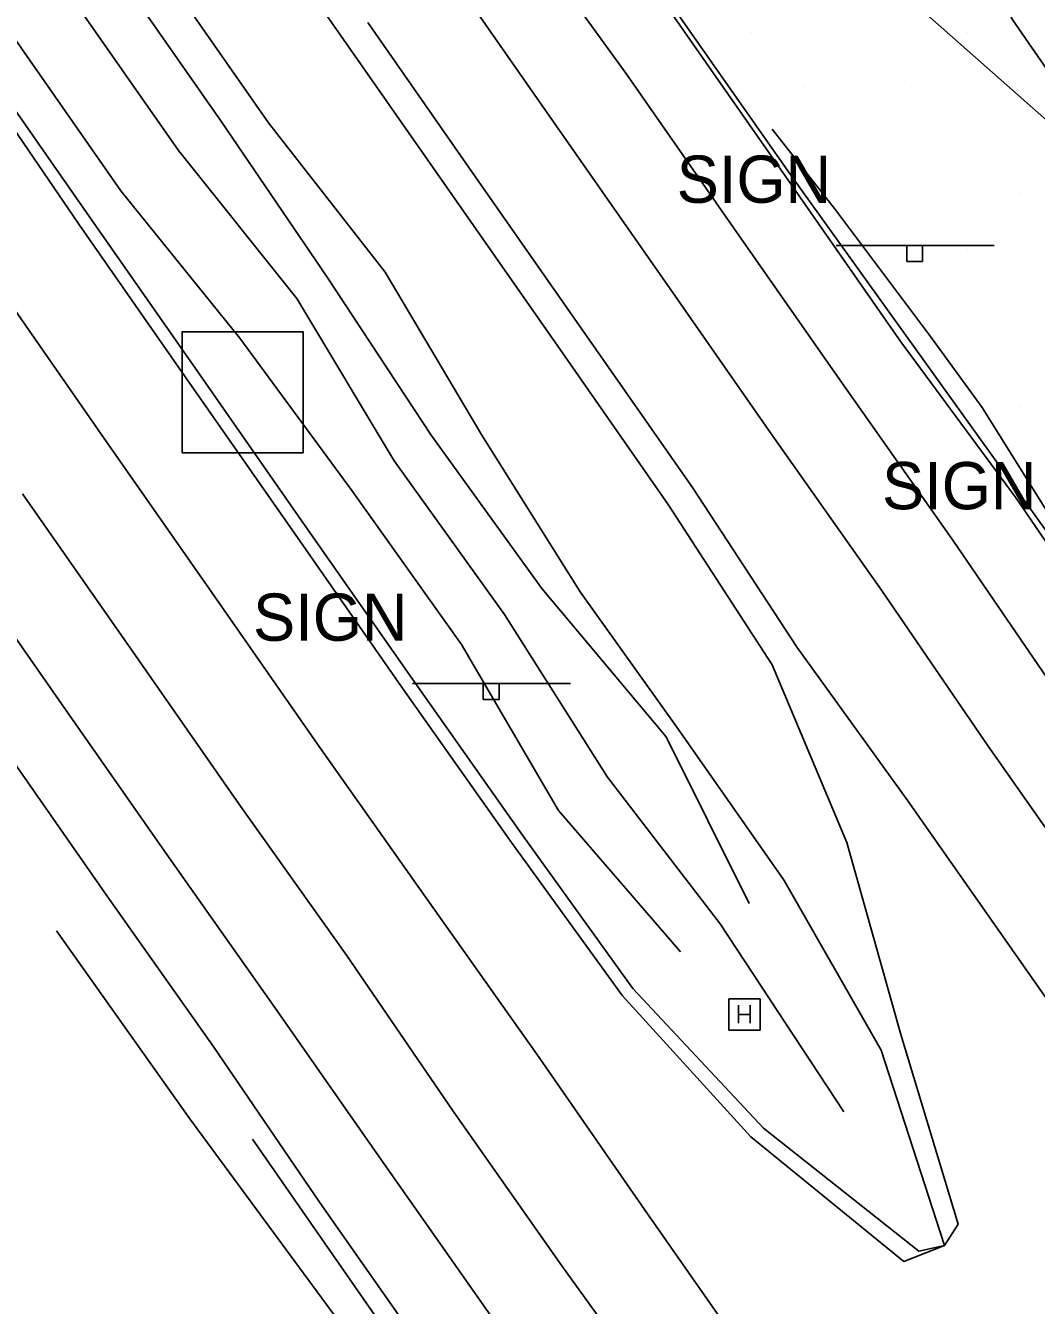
# Model space of a CAD drawing. Extents: x 1602514 to 1609837, y 863887 to 871157.
# Drawn here: x 1605054.9 to 1605188.5, y 867599.9 to 867769.2 of the extents above; entities that cross this region are included whole.
import ezdxf

# ---------------------------------------------------------------- set-up
doc = ezdxf.new("R2010")
doc.units = 0
for name, color, linetype in [('Lighting_Signals-Equipment', 7, 'Continuous'), ('Roadway-Signs', 7, 'Continuous'), ('Survey-Centerline', 7, 'Continuous'), ('Survey-Edge of pavement', 7, 'Continuous'), ('Survey-Flow line', 7, 'Continuous'), ('Survey-Ridge Lines', 7, 'Continuous'), ('Survey-Safety', 7, 'Continuous'), ('Survey-Shoulders', 7, 'Continuous'), ('Survey-Spot dirt', 7, 'Continuous'), ('Survey-Vegetation trees', 7, 'Continuous'), ('USER-Handhole', 7, 'Continuous')]:
    doc.layers.add(name, color=color, linetype=linetype)

msp = doc.modelspace()

# ---------------------------------------------------------------- linework, layer by layer
at = {"layer": 'Lighting_Signals-Equipment'}
msp.add_lwpolyline([(1605075.55, 867712.66), (1605091.55, 867712.66), (1605091.55, 867728.66), (1605075.55, 867728.66)], close=True, dxfattribs=at)
msp.add_lwpolyline([(1605075.55, 867712.66), (1605091.55, 867712.66), (1605091.55, 867728.66), (1605075.55, 867728.66)], close=True, dxfattribs=at)
at = {"layer": 'Roadway-Signs'}
for p, q in [((1605162.02, 867740.05), (1605182.93, 867740.05)), ((1605162.02, 867740.05), (1605182.93, 867740.05)), ((1605171.37, 867737.95), (1605171.37, 867740.05)), ((1605171.37, 867737.95), (1605171.37, 867740.05)), ((1605172.42, 867740.05), (1605172.42, 867740.05)), ((1605172.42, 867740.05), (1605172.42, 867740.05)), ((1605173.47, 867740.05), (1605173.47, 867737.95)), ((1605173.47, 867740.05), (1605173.47, 867737.95)), ((1605173.47, 867737.95), (1605171.37, 867737.95)), ((1605173.47, 867737.95), (1605171.37, 867737.95)), ((1605106.01, 867682.13), (1605126.91, 867682.13)), ((1605106.01, 867682.13), (1605126.91, 867682.13)), ((1605115.36, 867680.03), (1605115.36, 867682.13)), ((1605115.36, 867680.03), (1605115.36, 867682.13)), ((1605116.41, 867682.13), (1605116.41, 867682.13)), ((1605116.41, 867682.13), (1605116.41, 867682.13)), ((1605117.46, 867682.13), (1605117.46, 867680.03)), ((1605117.46, 867682.13), (1605117.46, 867680.03)), ((1605117.46, 867680.03), (1605115.36, 867680.03)), ((1605117.46, 867680.03), (1605115.36, 867680.03))]:
    msp.add_line(p, q, dxfattribs=at)
at = {"layer": 'Survey-Centerline'}
for points in [[(1605425.85, 867326.41), (1605411.5, 867346.87), (1605396.92, 867367.18), (1605382.53, 867387.62), (1605368.18, 867408.09), (1605353.76, 867428.51), (1605339.4, 867448.97), (1605325.33, 867468.92), (1605310.97, 867489.39), (1605296.88, 867510.04), (1605282.43, 867530.44), (1605268.09, 867550.91), (1605254, 867571.56), (1605239.62, 867592.02), (1605225.53, 867612.66), (1605210.82, 867632.89), (1605196.49, 867653.38), (1605182.12, 867673.84), (1605168.03, 867694.49), (1605153.37, 867715.28), (1605139.06, 867735.78), (1605124.75, 867756.28), (1605110.45, 867776.77)], [(1605425.85, 867326.41), (1605411.5, 867346.87), (1605396.92, 867367.18), (1605382.53, 867387.62), (1605368.18, 867408.09), (1605353.76, 867428.51), (1605339.4, 867448.97), (1605325.33, 867468.92), (1605310.97, 867489.39), (1605296.88, 867510.04), (1605282.43, 867530.44), (1605268.09, 867550.91), (1605254, 867571.56), (1605239.62, 867592.02), (1605225.53, 867612.66), (1605210.82, 867632.89), (1605196.49, 867653.38), (1605182.12, 867673.84), (1605168.03, 867694.49), (1605153.37, 867715.28), (1605139.06, 867735.78), (1605124.75, 867756.28), (1605110.45, 867776.77)], [(1605327.6, 867318.56), (1605313.22, 867339), (1605298.86, 867359.47), (1605284.44, 867379.89), (1605270.09, 867400.35), (1605255.39, 867421.19), (1605241.04, 867441.66), (1605226.95, 867462.31), (1605212.21, 867482.51), (1605197.65, 867502.84), (1605183.56, 867523.49), (1605169.19, 867543.95), (1605155.09, 867564.59), (1605140.39, 867584.82), (1605125.75, 867605.1), (1605111.38, 867625.56), (1605097.29, 867646.2), (1605083.07, 867666.21), (1605068.76, 867686.71), (1605054.46, 867707.21)], [(1605327.6, 867318.56), (1605313.22, 867339), (1605298.86, 867359.47), (1605284.44, 867379.89), (1605270.09, 867400.35), (1605255.39, 867421.19), (1605241.04, 867441.66), (1605226.95, 867462.31), (1605212.21, 867482.51), (1605197.65, 867502.84), (1605183.56, 867523.49), (1605169.19, 867543.95), (1605155.09, 867564.59), (1605140.39, 867584.82), (1605125.75, 867605.1), (1605111.38, 867625.56), (1605097.29, 867646.2), (1605083.07, 867666.21), (1605068.76, 867686.71), (1605054.46, 867707.21)]]:
    msp.add_lwpolyline(points, dxfattribs=at)
at = {"layer": 'Survey-Edge of pavement'}
for points in [[(1605082.6, 867787.82), (1605096.91, 867767.32), (1605111.22, 867746.83), (1605125.53, 867726.33), (1605139.83, 867705.83), (1605153.58, 867684.62), (1605163.45, 867661.1), (1605170.59, 867635.7), (1605178.17, 867610.61), (1605176.37, 867607.81), (1605170.98, 867605.7), (1605150.76, 867622.16), (1605133.79, 867640.85), (1605119.11, 867661.1), (1605104.8, 867681.38), (1605090.5, 867701.88), (1605076.19, 867722.38), (1605061.88, 867742.87), (1605047.79, 867763.52), (1605033.48, 867784.02)], [(1605082.6, 867787.82), (1605096.91, 867767.32), (1605111.22, 867746.83), (1605125.53, 867726.33), (1605139.83, 867705.83), (1605153.58, 867684.62), (1605163.45, 867661.1), (1605170.59, 867635.7), (1605178.17, 867610.61), (1605176.37, 867607.81), (1605170.98, 867605.7), (1605150.76, 867622.16), (1605133.79, 867640.85), (1605119.11, 867661.1), (1605104.8, 867681.38), (1605090.5, 867701.88), (1605076.19, 867722.38), (1605061.88, 867742.87), (1605047.79, 867763.52), (1605033.48, 867784.02)], [(1605435.14, 867332.93), (1605420.79, 867353.39), (1605406.47, 867373.88), (1605392.08, 867394.32), (1605377.72, 867414.78), (1605363.3, 867435.2), (1605348.95, 867455.67), (1605334.96, 867475.49), (1605320.61, 867495.96), (1605306.51, 867516.61), (1605292.06, 867537.01), (1605277.61, 867557.42), (1605263.52, 867578.06), (1605249.15, 867598.52), (1605246.25, 867602.76), (1605235.06, 867619.17), (1605220.35, 867639.39), (1605206.01, 867659.88), (1605191.65, 867680.34), (1605177.56, 867700.98), (1605162.82, 867721.88), (1605148.52, 867742.38), (1605134.21, 867762.88), (1605119.56, 867783.14)], [(1605435.14, 867332.93), (1605420.79, 867353.39), (1605406.47, 867373.88), (1605392.08, 867394.32), (1605377.72, 867414.78), (1605363.3, 867435.2), (1605348.95, 867455.67), (1605334.96, 867475.49), (1605320.61, 867495.96), (1605306.51, 867516.61), (1605292.06, 867537.01), (1605277.61, 867557.42), (1605263.52, 867578.06), (1605249.15, 867598.52), (1605246.25, 867602.76), (1605235.06, 867619.17), (1605220.35, 867639.39), (1605206.01, 867659.88), (1605191.65, 867680.34), (1605177.56, 867700.98), (1605162.82, 867721.88), (1605148.52, 867742.38), (1605134.21, 867762.88), (1605119.56, 867783.14)], [(1605097.93, 867523.66), (1605126.66, 867545.35), (1605145.52, 867558.24), (1605130.92, 867578.36), (1605116.29, 867598.64), (1605101.93, 867619.1), (1605087.6, 867639.59), (1605073.52, 867659.54), (1605059.21, 867680.04), (1605044.9, 867700.53), (1605030.59, 867721.03), (1605016.36, 867741.58), (1605013.22, 867745.82)], [(1605097.93, 867523.66), (1605126.66, 867545.35), (1605145.52, 867558.24), (1605130.92, 867578.36), (1605116.29, 867598.64), (1605101.93, 867619.1), (1605087.6, 867639.59), (1605073.52, 867659.54), (1605059.21, 867680.04), (1605044.9, 867700.53), (1605030.59, 867721.03), (1605016.36, 867741.58), (1605013.22, 867745.82)]]:
    msp.add_lwpolyline(points, dxfattribs=at)
at = {"layer": 'Survey-Flow line'}
msp.add_lwpolyline([(1605163.03, 867625.47), (1605146.71, 867650.36), (1605131.82, 867669.77), (1605118.18, 867691.27), (1605103.59, 867711.57), (1605090.72, 867733.07), (1605075.09, 867752.65), (1605061.03, 867772.8), (1605046.57, 867793.93), (1605031.66, 867813.78), (1605017.49, 867834.08), (1605003.98, 867855.76), (1604989.68, 867875.93), (1604975.95, 867897.35)], dxfattribs=at)
msp.add_lwpolyline([(1605163.03, 867625.47), (1605146.71, 867650.36), (1605131.82, 867669.77), (1605118.18, 867691.27), (1605103.59, 867711.57), (1605090.72, 867733.07), (1605075.09, 867752.65), (1605061.03, 867772.8), (1605046.57, 867793.93), (1605031.66, 867813.78), (1605017.49, 867834.08), (1605003.98, 867855.76), (1604989.68, 867875.93), (1604975.95, 867897.35)], dxfattribs=at)
at = {"layer": 'Survey-Ridge Lines'}
for points in [[(1605141.44, 867646.66), (1605125.34, 867665.35), (1605112.49, 867687.3), (1605097.99, 867707.66), (1605083.2, 867727.82), (1605067.45, 867747.31), (1605053.34, 867767.54), (1605040.06, 867789.34)], [(1605141.44, 867646.66), (1605125.34, 867665.35), (1605112.49, 867687.3), (1605097.99, 867707.66), (1605083.2, 867727.82), (1605067.45, 867747.31), (1605053.34, 867767.54), (1605040.06, 867789.34)], [(1605150.54, 867653.05), (1605139.58, 867675.07), (1605123.13, 867694.72), (1605108.5, 867715), (1605094.73, 867735.87), (1605080.68, 867756.55), (1605066.65, 867776.64)], [(1605150.54, 867653.05), (1605139.58, 867675.07), (1605123.13, 867694.72), (1605108.5, 867715), (1605094.73, 867735.87), (1605080.68, 867756.55), (1605066.65, 867776.64)], [(1605237.83, 867655.91), (1605236.73, 867660.21), (1605233.21, 867664.76), (1605230.84, 867676.26), (1605215.92, 867711.06), (1605207.96, 867728.42), (1605191.52, 867761), (1605185.41, 867769.87), (1605182.05, 867776.37)], [(1605237.83, 867655.91), (1605236.73, 867660.21), (1605233.21, 867664.76), (1605230.84, 867676.26), (1605215.92, 867711.06), (1605207.96, 867728.42), (1605191.52, 867761), (1605185.41, 867769.87), (1605182.05, 867776.37)], [(1605237.04, 867469.19), (1605222.73, 867489.69), (1605208.42, 867510.19), (1605194.33, 867530.84), (1605179.95, 867551.29), (1605165.86, 867571.94), (1605151.01, 867592.07), (1605136.68, 867612.55), (1605122.48, 867633.13), (1605108.01, 867653.52), (1605093.78, 867673.69), (1605079.48, 867694.19), (1605065.17, 867714.68), (1605050.86, 867735.18), (1605036.55, 867755.68), (1605022.25, 867776.17)], [(1605237.04, 867469.19), (1605222.73, 867489.69), (1605208.42, 867510.19), (1605194.33, 867530.84), (1605179.95, 867551.29), (1605165.86, 867571.94), (1605151.01, 867592.07), (1605136.68, 867612.55), (1605122.48, 867633.13), (1605108.01, 867653.52), (1605093.78, 867673.69), (1605079.48, 867694.19), (1605065.17, 867714.68), (1605050.86, 867735.18), (1605036.55, 867755.68), (1605022.25, 867776.17)], [(1605100.11, 867769.56), (1605114.41, 867749.06), (1605128.72, 867728.56), (1605143.03, 867708.07), (1605156.9, 867686.89)], [(1605100.11, 867769.56), (1605114.41, 867749.06), (1605128.72, 867728.56), (1605143.03, 867708.07), (1605156.9, 867686.89)], [(1605415.47, 867319.13), (1605401.11, 867339.59), (1605386.69, 867360.01), (1605372.31, 867380.45), (1605357.95, 867400.91), (1605343.53, 867421.33), (1605329.18, 867441.8), (1605315.01, 867461.88), (1605300.89, 867482.5), (1605286.57, 867502.99), (1605272.12, 867523.4), (1605257.93, 867543.98), (1605243.39, 867564.32), (1605229.01, 867584.77), (1605214.92, 867605.42), (1605200.21, 867625.65), (1605185.88, 867646.13), (1605171.51, 867666.6), (1605156.9, 867686.89)], [(1605415.47, 867319.13), (1605401.11, 867339.59), (1605386.69, 867360.01), (1605372.31, 867380.45), (1605357.95, 867400.91), (1605343.53, 867421.33), (1605329.18, 867441.8), (1605315.01, 867461.88), (1605300.89, 867482.5), (1605286.57, 867502.99), (1605272.12, 867523.4), (1605257.93, 867543.98), (1605243.39, 867564.32), (1605229.01, 867584.77), (1605214.92, 867605.42), (1605200.21, 867625.65), (1605185.88, 867646.13), (1605171.51, 867666.6), (1605156.9, 867686.89)], [(1605082.98, 867532.86), (1605114.83, 867567.69), (1605095.76, 867598.5), (1605076.56, 867624.56), (1605058.96, 867649.41)], [(1605082.98, 867532.86), (1605114.83, 867567.69), (1605095.76, 867598.5), (1605076.56, 867624.56), (1605058.96, 867649.41)]]:
    msp.add_lwpolyline(points, dxfattribs=at)
at = {"layer": 'Survey-Safety'}
msp.add_line((1605127.68, 867560.27), (1605084.87, 867621.86), dxfattribs=at)
msp.add_lwpolyline([(1604890.49, 868133.93), (1604924.91, 868081.98), (1604971.18, 868014.88), (1605073.48, 867867.11), (1605156.28, 867749.05), (1605229.97, 867646.39)], dxfattribs=at)
msp.add_lwpolyline([(1604890.49, 868133.93), (1604924.91, 868081.98), (1604971.18, 868014.88), (1605073.48, 867867.11), (1605156.28, 867749.05), (1605229.97, 867646.39)], dxfattribs=at)
at = {"layer": 'Survey-Shoulders'}
for points in [[(1605236.71, 867637.35), (1605228.94, 867645.26), (1605214.61, 867665.74), (1605199.94, 867685.99), (1605185.85, 867706.64), (1605170.61, 867727.32), (1605156.3, 867747.81), (1605142, 867768.31), (1605127.69, 867788.81)], [(1605236.71, 867637.35), (1605228.94, 867645.26), (1605214.61, 867665.74), (1605199.94, 867685.99), (1605185.85, 867706.64), (1605170.61, 867727.32), (1605156.3, 867747.81), (1605142, 867768.31), (1605127.69, 867788.81)], [(1605176.37, 867607.81), (1605172.97, 867607.06), (1605152.44, 867623.31), (1605135.16, 867641.78), (1605120.55, 867662.08), (1605106.23, 867682.38), (1605091.92, 867702.88), (1605077.62, 867723.37), (1605063.31, 867743.87), (1605049, 867764.37), (1605034.69, 867784.86)], [(1605176.37, 867607.81), (1605172.97, 867607.06), (1605152.44, 867623.31), (1605135.16, 867641.78), (1605120.55, 867662.08), (1605106.23, 867682.38), (1605091.92, 867702.88), (1605077.62, 867723.37), (1605063.31, 867743.87), (1605049, 867764.37), (1605034.69, 867784.86)], [(1605176.37, 867607.81), (1605167.99, 867633.64), (1605155.18, 867656.08), (1605141.18, 867676.04), (1605128.2, 867694.26), (1605115.18, 867714.98), (1605102.41, 867736.56), (1605086.98, 867756.27), (1605072.71, 867776.79)], [(1605176.37, 867607.81), (1605167.99, 867633.64), (1605155.18, 867656.08), (1605141.18, 867676.04), (1605128.2, 867694.26), (1605115.18, 867714.98), (1605102.41, 867736.56), (1605086.98, 867756.27), (1605072.71, 867776.79)], [(1605293.54, 867649.54), (1605282.21, 867644.13), (1605265.91, 867638.69), (1605259.07, 867636.83), (1605254.43, 867636.59), (1605245.05, 867636.2), (1605233.77, 867642.69), (1605228.41, 867649.44), (1605216.41, 867666.82), (1605205.63, 867682.19), (1605193.95, 867698.43), (1605181.33, 867718.65), (1605174.37, 867728.2), (1605161.95, 867744.77), (1605153.56, 867755.46)], [(1605293.54, 867649.54), (1605282.21, 867644.13), (1605265.91, 867638.69), (1605259.07, 867636.83), (1605254.43, 867636.59), (1605245.05, 867636.2), (1605233.77, 867642.69), (1605228.41, 867649.44), (1605216.41, 867666.82), (1605205.63, 867682.19), (1605193.95, 867698.43), (1605181.33, 867718.65), (1605174.37, 867728.2), (1605161.95, 867744.77), (1605153.56, 867755.46)], [(1605053.97, 867509.71), (1605052.57, 867500.85), (1605054.37, 867495.54), (1605094.62, 867527.97), (1605132.33, 867556.98), (1605122.44, 867572.57), (1605108.11, 867593.06), (1605093.74, 867613.52), (1605079.65, 867634.16), (1605065.63, 867654.03), (1605051.32, 867674.53), (1605047.61, 867671.96)], [(1605053.97, 867509.71), (1605052.57, 867500.85), (1605054.37, 867495.54), (1605094.62, 867527.97), (1605132.33, 867556.98), (1605122.44, 867572.57), (1605108.11, 867593.06), (1605093.74, 867613.52), (1605079.65, 867634.16), (1605065.63, 867654.03), (1605051.32, 867674.53), (1605047.61, 867671.96)]]:
    msp.add_lwpolyline(points, dxfattribs=at)
at = {"layer": 'Survey-Spot dirt'}
for p, q in [((1605150.87, 867768.23), (1605150.87, 867768.23)), ((1605150.87, 867768.23), (1605150.87, 867768.23)), ((1605164.95, 867768.25), (1605164.95, 867768.25)), ((1605164.95, 867768.25), (1605164.95, 867768.25)), ((1605179.34, 867768.22), (1605179.34, 867768.22)), ((1605179.34, 867768.22), (1605179.34, 867768.22)), ((1605157.88, 867761.01), (1605157.88, 867761.01)), ((1605157.88, 867761.01), (1605157.88, 867761.01)), ((1605171.92, 867761.03), (1605171.92, 867761.03)), ((1605171.92, 867761.03), (1605171.92, 867761.03)), ((1605186.03, 867760.65), (1605186.03, 867760.65)), ((1605186.03, 867760.65), (1605186.03, 867760.65)), ((1605164.95, 867753.96), (1605164.95, 867753.96)), ((1605164.95, 867753.96), (1605164.95, 867753.96)), ((1605179.11, 867754.1), (1605179.11, 867754.1)), ((1605179.11, 867754.1), (1605179.11, 867754.1)), ((1605172.25, 867746.9), (1605172.25, 867746.9)), ((1605172.25, 867746.9), (1605172.25, 867746.9)), ((1605186.23, 867747.12), (1605186.23, 867747.12)), ((1605186.23, 867747.12), (1605186.23, 867747.12)), ((1605179.39, 867739.56), (1605179.39, 867739.56)), ((1605179.39, 867739.56), (1605179.39, 867739.56)), ((1605186.01, 867732.72), (1605186.01, 867732.72)), ((1605186.01, 867732.72), (1605186.01, 867732.72)), ((1605179.11, 867725.68), (1605179.11, 867725.68)), ((1605179.11, 867725.68), (1605179.11, 867725.68)), ((1605186.41, 867718.62), (1605186.41, 867718.62)), ((1605186.41, 867718.62), (1605186.41, 867718.62))]:
    msp.add_line(p, q, dxfattribs=at)
at = {"layer": 'Survey-Vegetation trees'}
msp.add_lwpolyline([(1604526.23, 869070.02), (1604587.99, 868903.85), (1604648.37, 868745.93), (1604701.9, 868632.63), (1604712.19, 868619.59), (1604746.5, 868500.11), (1604748.56, 868452.05), (1604792.9, 868384.62), (1604842.07, 868297.14), (1604881.2, 868202.42), (1604962.8, 868058.28), (1605037.44, 867955.22), (1605112.82, 867870.34), (1605164.26, 867779.29), (1605243.81, 867709), (1605352.92, 867776.98), (1605409.19, 867794.14), (1605453.11, 867683.59), (1605568.4, 867553.13), (1605652.11, 867437.78), (1605709.38, 867356.87), (1605792.64, 867252.16), (1605890.79, 867280.68)], dxfattribs=at)
msp.add_lwpolyline([(1604526.23, 869070.02), (1604587.99, 868903.85), (1604648.37, 868745.93), (1604701.9, 868632.63), (1604712.19, 868619.59), (1604746.5, 868500.11), (1604748.56, 868452.05), (1604792.9, 868384.62), (1604842.07, 868297.14), (1604881.2, 868202.42), (1604962.8, 868058.28), (1605037.44, 867955.22), (1605112.82, 867870.34), (1605164.26, 867779.29), (1605243.81, 867709), (1605352.92, 867776.98), (1605409.19, 867794.14), (1605453.11, 867683.59), (1605568.4, 867553.13), (1605652.11, 867437.78), (1605709.38, 867356.87), (1605792.64, 867252.16), (1605890.79, 867280.68)], dxfattribs=at)
at = {"layer": 'USER-Handhole'}
for p, q in [((1605147.84, 867640.42), (1605151.97, 867640.42)), ((1605147.84, 867636.28), (1605147.84, 867640.42)), ((1605147.84, 867640.42), (1605151.97, 867640.42)), ((1605147.84, 867636.28), (1605147.84, 867640.42)), ((1605149.12, 867639.59), (1605149.12, 867637.21)), ((1605149.12, 867639.59), (1605149.12, 867637.21)), ((1605150.68, 867639.59), (1605150.68, 867637.21)), ((1605150.68, 867639.59), (1605150.68, 867637.21)), ((1605151.97, 867640.42), (1605151.97, 867636.28)), ((1605151.97, 867640.42), (1605151.97, 867636.28)), ((1605149.12, 867638.35), (1605150.68, 867638.35)), ((1605149.12, 867638.35), (1605150.68, 867638.35)), ((1605151.97, 867636.28), (1605147.84, 867636.28)), ((1605151.97, 867636.28), (1605147.84, 867636.28))]:
    msp.add_line(p, q, dxfattribs=at)

# ---------------------------------------------------------------- texts
at = {"layer": 'Roadway-Signs'}
for p in [(1605140.95, 867745.71), (1605140.95, 867745.71), (1605168.1, 867705.18), (1605168.1, 867705.18), (1605084.93, 867687.79), (1605084.93, 867687.79)]:
    msp.add_text('SIGN', height=6.25, dxfattribs=at).set_placement(p)

doc.saveas('drawing.dxf')
